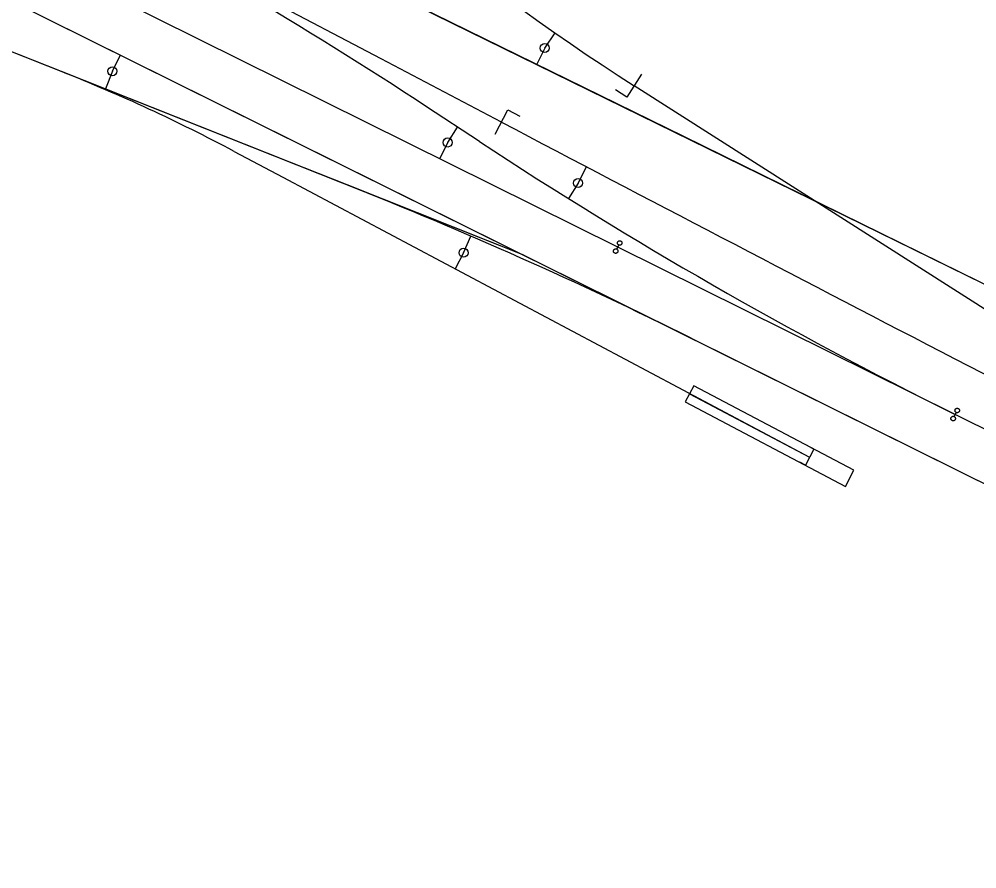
# Model space of a CAD drawing. Extents: x 6540402 to 6566579, y 5525343 to 5532423.
# Drawn here: x 6544935.2 to 6545040.9, y 5526052.5 to 5526146.3 of the extents above; entities that cross this region are included whole.
import ezdxf

# ---------------------------------------------------------------- set-up
doc = ezdxf.new("R2010")
doc.units = 0
for name, color, linetype in [('IR_ps_geometria', 7, 'Continuous'), ('T_plan_koziol oporowy', 7, 'Continuous'), ('TOR_PS_OPIS_T-symbole geometrii', 7, 'Continuous'), ('TOR_PS_OPIS_T-ukresy', 7, 'Continuous'), ('TOR_PS_T-tory projektowane', 7, 'Continuous')]:
    doc.layers.add(name, color=color, linetype=linetype)

# ---------------------------------------------------------------- blocks, each defined once
blk = doc.blocks.new('koziol 15+5')
at = {"layer": 'T_plan_koziol oporowy'}
for p, q in [((15, 1), (14.3, 1)), ((15, 1), (15, -1)), ((20, 0), (20, 1)), ((0, 0), (15, 0)), ((15, -1), (14.3, -1))]:
    blk.add_line(p, q, dxfattribs=at)
blk.add_lwpolyline([(20, 1), (0, 1), (0, -1), (20, -1)], close=True, dxfattribs=at)

msp = doc.modelspace()

# ---------------------------------------------------------------- linework, layer by layer
at = {"layer": 'IR_ps_geometria'}
for points in [[(6545001.28, 5526121.17), (6545001.17, 5526120.95), (6545001.2, 5526120.93), (6545001.22, 5526120.91), (6545001.25, 5526120.89), (6545001.27, 5526120.86), (6545001.28, 5526120.83), (6545001.3, 5526120.8), (6545001.3, 5526120.77), (6545001.31, 5526120.74), (6545001.31, 5526120.71), (6545001.3, 5526120.67), (6545001.3, 5526120.64), (6545001.28, 5526120.61), (6545001.27, 5526120.58), (6545001.25, 5526120.56), (6545001.22, 5526120.54), (6545001.2, 5526120.52), (6545001.17, 5526120.5), (6545001.14, 5526120.49), (6545001.11, 5526120.48), (6545001.08, 5526120.47), (6545001.04, 5526120.47), (6545001.01, 5526120.48), (6545000.98, 5526120.49), (6545000.95, 5526120.5), (6545000.92, 5526120.52), (6545000.89, 5526120.54), (6545000.87, 5526120.56), (6545000.85, 5526120.59), (6545000.83, 5526120.61), (6545000.82, 5526120.64), (6545000.81, 5526120.68), (6545000.81, 5526120.71), (6545000.81, 5526120.74), (6545000.81, 5526120.77), (6545000.82, 5526120.8), (6545000.84, 5526120.83), (6545000.85, 5526120.86), (6545000.87, 5526120.89), (6545000.89, 5526120.91), (6545000.92, 5526120.93), (6545000.95, 5526120.95), (6545000.98, 5526120.96), (6545001.01, 5526120.97), (6545001.04, 5526120.97), (6545001.08, 5526120.97), (6545001.11, 5526120.97), (6545001.14, 5526120.96), (6545001.17, 5526120.95), (6545001.39, 5526121.4), (6545001.36, 5526121.41), (6545001.34, 5526121.43), (6545001.32, 5526121.46), (6545001.3, 5526121.48), (6545001.28, 5526121.51), (6545001.27, 5526121.54), (6545001.26, 5526121.57), (6545001.25, 5526121.6), (6545001.25, 5526121.64), (6545001.26, 5526121.67), (6545001.27, 5526121.7), (6545001.28, 5526121.73), (6545001.3, 5526121.76), (6545001.32, 5526121.78), (6545001.34, 5526121.81), (6545001.37, 5526121.83), (6545001.39, 5526121.84), (6545001.42, 5526121.86), (6545001.46, 5526121.86), (6545001.49, 5526121.87), (6545001.52, 5526121.87), (6545001.55, 5526121.86), (6545001.58, 5526121.86), (6545001.62, 5526121.84), (6545001.64, 5526121.83), (6545001.67, 5526121.81), (6545001.69, 5526121.78), (6545001.71, 5526121.76), (6545001.73, 5526121.73), (6545001.74, 5526121.7), (6545001.75, 5526121.67), (6545001.75, 5526121.64), (6545001.75, 5526121.6), (6545001.75, 5526121.57), (6545001.74, 5526121.54), (6545001.73, 5526121.51), (6545001.71, 5526121.48), (6545001.69, 5526121.45), (6545001.67, 5526121.43), (6545001.64, 5526121.41), (6545001.61, 5526121.4), (6545001.58, 5526121.38), (6545001.55, 5526121.37), (6545001.52, 5526121.37), (6545001.49, 5526121.37), (6545001.45, 5526121.37), (6545001.42, 5526121.38), (6545001.39, 5526121.4)], [(6545001.28, 5526121.17), (6545001.17, 5526120.95), (6545001.2, 5526120.93), (6545001.22, 5526120.91), (6545001.25, 5526120.89), (6545001.27, 5526120.86), (6545001.28, 5526120.83), (6545001.3, 5526120.8), (6545001.3, 5526120.77), (6545001.31, 5526120.74), (6545001.31, 5526120.71), (6545001.3, 5526120.67), (6545001.3, 5526120.64), (6545001.28, 5526120.61), (6545001.27, 5526120.58), (6545001.25, 5526120.56), (6545001.22, 5526120.54), (6545001.2, 5526120.52), (6545001.17, 5526120.5), (6545001.14, 5526120.49), (6545001.11, 5526120.48), (6545001.08, 5526120.47), (6545001.04, 5526120.47), (6545001.01, 5526120.48), (6545000.98, 5526120.49), (6545000.95, 5526120.5), (6545000.92, 5526120.52), (6545000.89, 5526120.54), (6545000.87, 5526120.56), (6545000.85, 5526120.59), (6545000.83, 5526120.61), (6545000.82, 5526120.64), (6545000.81, 5526120.68), (6545000.81, 5526120.71), (6545000.81, 5526120.74), (6545000.81, 5526120.77), (6545000.82, 5526120.8), (6545000.84, 5526120.83), (6545000.85, 5526120.86), (6545000.87, 5526120.89), (6545000.89, 5526120.91), (6545000.92, 5526120.93), (6545000.95, 5526120.95), (6545000.98, 5526120.96), (6545001.01, 5526120.97), (6545001.04, 5526120.97), (6545001.08, 5526120.97), (6545001.11, 5526120.97), (6545001.14, 5526120.96), (6545001.17, 5526120.95), (6545001.39, 5526121.4), (6545001.36, 5526121.41), (6545001.34, 5526121.43), (6545001.32, 5526121.46), (6545001.3, 5526121.48), (6545001.28, 5526121.51), (6545001.27, 5526121.54), (6545001.26, 5526121.57), (6545001.25, 5526121.6), (6545001.25, 5526121.64), (6545001.26, 5526121.67), (6545001.27, 5526121.7), (6545001.28, 5526121.73), (6545001.3, 5526121.76), (6545001.32, 5526121.78), (6545001.34, 5526121.81), (6545001.37, 5526121.83), (6545001.39, 5526121.84), (6545001.42, 5526121.86), (6545001.46, 5526121.86), (6545001.49, 5526121.87), (6545001.52, 5526121.87), (6545001.55, 5526121.86), (6545001.58, 5526121.86), (6545001.62, 5526121.84), (6545001.64, 5526121.83), (6545001.67, 5526121.81), (6545001.69, 5526121.78), (6545001.71, 5526121.76), (6545001.73, 5526121.73), (6545001.74, 5526121.7), (6545001.75, 5526121.67), (6545001.75, 5526121.64), (6545001.75, 5526121.6), (6545001.75, 5526121.57), (6545001.74, 5526121.54), (6545001.73, 5526121.51), (6545001.71, 5526121.48), (6545001.69, 5526121.45), (6545001.67, 5526121.43), (6545001.64, 5526121.41), (6545001.61, 5526121.4), (6545001.58, 5526121.38), (6545001.55, 5526121.37), (6545001.52, 5526121.37), (6545001.49, 5526121.37), (6545001.45, 5526121.37), (6545001.42, 5526121.38), (6545001.39, 5526121.4)], [(6545001.28, 5526121.17), (6545001.17, 5526120.95), (6545001.2, 5526120.93), (6545001.22, 5526120.91), (6545001.25, 5526120.89), (6545001.27, 5526120.86), (6545001.28, 5526120.83), (6545001.3, 5526120.8), (6545001.3, 5526120.77), (6545001.31, 5526120.74), (6545001.31, 5526120.71), (6545001.3, 5526120.67), (6545001.3, 5526120.64), (6545001.28, 5526120.61), (6545001.27, 5526120.58), (6545001.25, 5526120.56), (6545001.22, 5526120.54), (6545001.2, 5526120.52), (6545001.17, 5526120.5), (6545001.14, 5526120.49), (6545001.11, 5526120.48), (6545001.08, 5526120.47), (6545001.04, 5526120.47), (6545001.01, 5526120.48), (6545000.98, 5526120.49), (6545000.95, 5526120.5), (6545000.92, 5526120.52), (6545000.89, 5526120.54), (6545000.87, 5526120.56), (6545000.85, 5526120.59), (6545000.83, 5526120.61), (6545000.82, 5526120.64), (6545000.81, 5526120.68), (6545000.81, 5526120.71), (6545000.81, 5526120.74), (6545000.81, 5526120.77), (6545000.82, 5526120.8), (6545000.84, 5526120.83), (6545000.85, 5526120.86), (6545000.87, 5526120.89), (6545000.89, 5526120.91), (6545000.92, 5526120.93), (6545000.95, 5526120.95), (6545000.98, 5526120.96), (6545001.01, 5526120.97), (6545001.04, 5526120.97), (6545001.08, 5526120.97), (6545001.11, 5526120.97), (6545001.14, 5526120.96), (6545001.17, 5526120.95), (6545001.39, 5526121.4), (6545001.36, 5526121.41), (6545001.34, 5526121.43), (6545001.32, 5526121.46), (6545001.3, 5526121.48), (6545001.28, 5526121.51), (6545001.27, 5526121.54), (6545001.26, 5526121.57), (6545001.25, 5526121.6), (6545001.25, 5526121.64), (6545001.26, 5526121.67), (6545001.27, 5526121.7), (6545001.28, 5526121.73), (6545001.3, 5526121.76), (6545001.32, 5526121.78), (6545001.34, 5526121.81), (6545001.37, 5526121.83), (6545001.39, 5526121.84), (6545001.42, 5526121.86), (6545001.46, 5526121.86), (6545001.49, 5526121.87), (6545001.52, 5526121.87), (6545001.55, 5526121.86), (6545001.58, 5526121.86), (6545001.62, 5526121.84), (6545001.64, 5526121.83), (6545001.67, 5526121.81), (6545001.69, 5526121.78), (6545001.71, 5526121.76), (6545001.73, 5526121.73), (6545001.74, 5526121.7), (6545001.75, 5526121.67), (6545001.75, 5526121.64), (6545001.75, 5526121.6), (6545001.75, 5526121.57), (6545001.74, 5526121.54), (6545001.73, 5526121.51), (6545001.71, 5526121.48), (6545001.69, 5526121.45), (6545001.67, 5526121.43), (6545001.64, 5526121.41), (6545001.61, 5526121.4), (6545001.58, 5526121.38), (6545001.55, 5526121.37), (6545001.52, 5526121.37), (6545001.49, 5526121.37), (6545001.45, 5526121.37), (6545001.42, 5526121.38), (6545001.39, 5526121.4)], [(6545001.28, 5526121.17), (6545001.17, 5526120.95), (6545001.2, 5526120.93), (6545001.22, 5526120.91), (6545001.25, 5526120.89), (6545001.27, 5526120.86), (6545001.28, 5526120.83), (6545001.3, 5526120.8), (6545001.3, 5526120.77), (6545001.31, 5526120.74), (6545001.31, 5526120.71), (6545001.3, 5526120.67), (6545001.3, 5526120.64), (6545001.28, 5526120.61), (6545001.27, 5526120.58), (6545001.25, 5526120.56), (6545001.22, 5526120.54), (6545001.2, 5526120.52), (6545001.17, 5526120.5), (6545001.14, 5526120.49), (6545001.11, 5526120.48), (6545001.08, 5526120.47), (6545001.04, 5526120.47), (6545001.01, 5526120.48), (6545000.98, 5526120.49), (6545000.95, 5526120.5), (6545000.92, 5526120.52), (6545000.89, 5526120.54), (6545000.87, 5526120.56), (6545000.85, 5526120.59), (6545000.83, 5526120.61), (6545000.82, 5526120.64), (6545000.81, 5526120.68), (6545000.81, 5526120.71), (6545000.81, 5526120.74), (6545000.81, 5526120.77), (6545000.82, 5526120.8), (6545000.84, 5526120.83), (6545000.85, 5526120.86), (6545000.87, 5526120.89), (6545000.89, 5526120.91), (6545000.92, 5526120.93), (6545000.95, 5526120.95), (6545000.98, 5526120.96), (6545001.01, 5526120.97), (6545001.04, 5526120.97), (6545001.08, 5526120.97), (6545001.11, 5526120.97), (6545001.14, 5526120.96), (6545001.17, 5526120.95), (6545001.39, 5526121.4), (6545001.36, 5526121.41), (6545001.34, 5526121.43), (6545001.32, 5526121.46), (6545001.3, 5526121.48), (6545001.28, 5526121.51), (6545001.27, 5526121.54), (6545001.26, 5526121.57), (6545001.25, 5526121.6), (6545001.25, 5526121.64), (6545001.26, 5526121.67), (6545001.27, 5526121.7), (6545001.28, 5526121.73), (6545001.3, 5526121.76), (6545001.32, 5526121.78), (6545001.34, 5526121.81), (6545001.37, 5526121.83), (6545001.39, 5526121.84), (6545001.42, 5526121.86), (6545001.46, 5526121.86), (6545001.49, 5526121.87), (6545001.52, 5526121.87), (6545001.55, 5526121.86), (6545001.58, 5526121.86), (6545001.62, 5526121.84), (6545001.64, 5526121.83), (6545001.67, 5526121.81), (6545001.69, 5526121.78), (6545001.71, 5526121.76), (6545001.73, 5526121.73), (6545001.74, 5526121.7), (6545001.75, 5526121.67), (6545001.75, 5526121.64), (6545001.75, 5526121.6), (6545001.75, 5526121.57), (6545001.74, 5526121.54), (6545001.73, 5526121.51), (6545001.71, 5526121.48), (6545001.69, 5526121.45), (6545001.67, 5526121.43), (6545001.64, 5526121.41), (6545001.61, 5526121.4), (6545001.58, 5526121.38), (6545001.55, 5526121.37), (6545001.52, 5526121.37), (6545001.49, 5526121.37), (6545001.45, 5526121.37), (6545001.42, 5526121.38), (6545001.39, 5526121.4)], [(6545038.54, 5526102.68), (6545038.43, 5526102.46), (6545038.46, 5526102.44), (6545038.48, 5526102.42), (6545038.51, 5526102.4), (6545038.53, 5526102.37), (6545038.54, 5526102.34), (6545038.55, 5526102.31), (6545038.56, 5526102.28), (6545038.57, 5526102.25), (6545038.57, 5526102.21), (6545038.56, 5526102.18), (6545038.55, 5526102.15), (6545038.54, 5526102.12), (6545038.52, 5526102.09), (6545038.5, 5526102.07), (6545038.48, 5526102.04), (6545038.46, 5526102.02), (6545038.43, 5526102.01), (6545038.4, 5526101.99), (6545038.37, 5526101.99), (6545038.33, 5526101.98), (6545038.3, 5526101.98), (6545038.27, 5526101.99), (6545038.24, 5526101.99), (6545038.21, 5526102.01), (6545038.18, 5526102.02), (6545038.15, 5526102.04), (6545038.13, 5526102.07), (6545038.11, 5526102.09), (6545038.09, 5526102.12), (6545038.08, 5526102.15), (6545038.07, 5526102.18), (6545038.07, 5526102.22), (6545038.07, 5526102.25), (6545038.07, 5526102.28), (6545038.08, 5526102.31), (6545038.09, 5526102.34), (6545038.11, 5526102.37), (6545038.13, 5526102.4), (6545038.15, 5526102.42), (6545038.18, 5526102.44), (6545038.21, 5526102.46), (6545038.24, 5526102.47), (6545038.27, 5526102.48), (6545038.3, 5526102.48), (6545038.33, 5526102.48), (6545038.37, 5526102.48), (6545038.4, 5526102.47), (6545038.43, 5526102.46), (6545038.65, 5526102.9), (6545038.62, 5526102.92), (6545038.6, 5526102.94), (6545038.57, 5526102.96), (6545038.55, 5526102.99), (6545038.54, 5526103.02), (6545038.52, 5526103.05), (6545038.52, 5526103.08), (6545038.51, 5526103.11), (6545038.51, 5526103.14), (6545038.52, 5526103.18), (6545038.53, 5526103.21), (6545038.54, 5526103.24), (6545038.55, 5526103.27), (6545038.57, 5526103.29), (6545038.6, 5526103.32), (6545038.62, 5526103.34), (6545038.65, 5526103.35), (6545038.68, 5526103.36), (6545038.71, 5526103.37), (6545038.75, 5526103.38), (6545038.78, 5526103.38), (6545038.81, 5526103.37), (6545038.84, 5526103.36), (6545038.87, 5526103.35), (6545038.9, 5526103.33), (6545038.93, 5526103.31), (6545038.95, 5526103.29), (6545038.97, 5526103.27), (6545038.99, 5526103.24), (6545039, 5526103.21), (6545039.01, 5526103.18), (6545039.01, 5526103.14), (6545039.01, 5526103.11), (6545039.01, 5526103.08), (6545039, 5526103.05), (6545038.99, 5526103.02), (6545038.97, 5526102.99), (6545038.95, 5526102.96), (6545038.93, 5526102.94), (6545038.9, 5526102.92), (6545038.87, 5526102.9), (6545038.84, 5526102.89), (6545038.81, 5526102.88), (6545038.78, 5526102.88), (6545038.74, 5526102.88), (6545038.71, 5526102.88), (6545038.68, 5526102.89), (6545038.65, 5526102.9)], [(6545038.54, 5526102.68), (6545038.43, 5526102.46), (6545038.46, 5526102.44), (6545038.48, 5526102.42), (6545038.51, 5526102.4), (6545038.53, 5526102.37), (6545038.54, 5526102.34), (6545038.55, 5526102.31), (6545038.56, 5526102.28), (6545038.57, 5526102.25), (6545038.57, 5526102.21), (6545038.56, 5526102.18), (6545038.55, 5526102.15), (6545038.54, 5526102.12), (6545038.52, 5526102.09), (6545038.5, 5526102.07), (6545038.48, 5526102.04), (6545038.46, 5526102.02), (6545038.43, 5526102.01), (6545038.4, 5526101.99), (6545038.37, 5526101.99), (6545038.33, 5526101.98), (6545038.3, 5526101.98), (6545038.27, 5526101.99), (6545038.24, 5526101.99), (6545038.21, 5526102.01), (6545038.18, 5526102.02), (6545038.15, 5526102.04), (6545038.13, 5526102.07), (6545038.11, 5526102.09), (6545038.09, 5526102.12), (6545038.08, 5526102.15), (6545038.07, 5526102.18), (6545038.07, 5526102.22), (6545038.07, 5526102.25), (6545038.07, 5526102.28), (6545038.08, 5526102.31), (6545038.09, 5526102.34), (6545038.11, 5526102.37), (6545038.13, 5526102.4), (6545038.15, 5526102.42), (6545038.18, 5526102.44), (6545038.21, 5526102.46), (6545038.24, 5526102.47), (6545038.27, 5526102.48), (6545038.3, 5526102.48), (6545038.33, 5526102.48), (6545038.37, 5526102.48), (6545038.4, 5526102.47), (6545038.43, 5526102.46), (6545038.65, 5526102.9), (6545038.62, 5526102.92), (6545038.6, 5526102.94), (6545038.57, 5526102.96), (6545038.55, 5526102.99), (6545038.54, 5526103.02), (6545038.52, 5526103.05), (6545038.52, 5526103.08), (6545038.51, 5526103.11), (6545038.51, 5526103.14), (6545038.52, 5526103.18), (6545038.53, 5526103.21), (6545038.54, 5526103.24), (6545038.55, 5526103.27), (6545038.57, 5526103.29), (6545038.6, 5526103.32), (6545038.62, 5526103.34), (6545038.65, 5526103.35), (6545038.68, 5526103.36), (6545038.71, 5526103.37), (6545038.75, 5526103.38), (6545038.78, 5526103.38), (6545038.81, 5526103.37), (6545038.84, 5526103.36), (6545038.87, 5526103.35), (6545038.9, 5526103.33), (6545038.93, 5526103.31), (6545038.95, 5526103.29), (6545038.97, 5526103.27), (6545038.99, 5526103.24), (6545039, 5526103.21), (6545039.01, 5526103.18), (6545039.01, 5526103.14), (6545039.01, 5526103.11), (6545039.01, 5526103.08), (6545039, 5526103.05), (6545038.99, 5526103.02), (6545038.97, 5526102.99), (6545038.95, 5526102.96), (6545038.93, 5526102.94), (6545038.9, 5526102.92), (6545038.87, 5526102.9), (6545038.84, 5526102.89), (6545038.81, 5526102.88), (6545038.78, 5526102.88), (6545038.74, 5526102.88), (6545038.71, 5526102.88), (6545038.68, 5526102.89), (6545038.65, 5526102.9)], [(6545038.54, 5526102.68), (6545038.43, 5526102.46), (6545038.46, 5526102.44), (6545038.48, 5526102.42), (6545038.51, 5526102.4), (6545038.53, 5526102.37), (6545038.54, 5526102.34), (6545038.55, 5526102.31), (6545038.56, 5526102.28), (6545038.57, 5526102.25), (6545038.57, 5526102.21), (6545038.56, 5526102.18), (6545038.55, 5526102.15), (6545038.54, 5526102.12), (6545038.52, 5526102.09), (6545038.5, 5526102.07), (6545038.48, 5526102.04), (6545038.46, 5526102.02), (6545038.43, 5526102.01), (6545038.4, 5526101.99), (6545038.37, 5526101.99), (6545038.33, 5526101.98), (6545038.3, 5526101.98), (6545038.27, 5526101.99), (6545038.24, 5526101.99), (6545038.21, 5526102.01), (6545038.18, 5526102.02), (6545038.15, 5526102.04), (6545038.13, 5526102.07), (6545038.11, 5526102.09), (6545038.09, 5526102.12), (6545038.08, 5526102.15), (6545038.07, 5526102.18), (6545038.07, 5526102.22), (6545038.07, 5526102.25), (6545038.07, 5526102.28), (6545038.08, 5526102.31), (6545038.09, 5526102.34), (6545038.11, 5526102.37), (6545038.13, 5526102.4), (6545038.15, 5526102.42), (6545038.18, 5526102.44), (6545038.21, 5526102.46), (6545038.24, 5526102.47), (6545038.27, 5526102.48), (6545038.3, 5526102.48), (6545038.33, 5526102.48), (6545038.37, 5526102.48), (6545038.4, 5526102.47), (6545038.43, 5526102.46), (6545038.65, 5526102.9), (6545038.62, 5526102.92), (6545038.6, 5526102.94), (6545038.57, 5526102.96), (6545038.55, 5526102.99), (6545038.54, 5526103.02), (6545038.52, 5526103.05), (6545038.52, 5526103.08), (6545038.51, 5526103.11), (6545038.51, 5526103.14), (6545038.52, 5526103.18), (6545038.53, 5526103.21), (6545038.54, 5526103.24), (6545038.55, 5526103.27), (6545038.57, 5526103.29), (6545038.6, 5526103.32), (6545038.62, 5526103.34), (6545038.65, 5526103.35), (6545038.68, 5526103.36), (6545038.71, 5526103.37), (6545038.75, 5526103.38), (6545038.78, 5526103.38), (6545038.81, 5526103.37), (6545038.84, 5526103.36), (6545038.87, 5526103.35), (6545038.9, 5526103.33), (6545038.93, 5526103.31), (6545038.95, 5526103.29), (6545038.97, 5526103.27), (6545038.99, 5526103.24), (6545039, 5526103.21), (6545039.01, 5526103.18), (6545039.01, 5526103.14), (6545039.01, 5526103.11), (6545039.01, 5526103.08), (6545039, 5526103.05), (6545038.99, 5526103.02), (6545038.97, 5526102.99), (6545038.95, 5526102.96), (6545038.93, 5526102.94), (6545038.9, 5526102.92), (6545038.87, 5526102.9), (6545038.84, 5526102.89), (6545038.81, 5526102.88), (6545038.78, 5526102.88), (6545038.74, 5526102.88), (6545038.71, 5526102.88), (6545038.68, 5526102.89), (6545038.65, 5526102.9)], [(6545038.54, 5526102.68), (6545038.43, 5526102.46), (6545038.46, 5526102.44), (6545038.48, 5526102.42), (6545038.51, 5526102.4), (6545038.53, 5526102.37), (6545038.54, 5526102.34), (6545038.55, 5526102.31), (6545038.56, 5526102.28), (6545038.57, 5526102.25), (6545038.57, 5526102.21), (6545038.56, 5526102.18), (6545038.55, 5526102.15), (6545038.54, 5526102.12), (6545038.52, 5526102.09), (6545038.5, 5526102.07), (6545038.48, 5526102.04), (6545038.46, 5526102.02), (6545038.43, 5526102.01), (6545038.4, 5526101.99), (6545038.37, 5526101.99), (6545038.33, 5526101.98), (6545038.3, 5526101.98), (6545038.27, 5526101.99), (6545038.24, 5526101.99), (6545038.21, 5526102.01), (6545038.18, 5526102.02), (6545038.15, 5526102.04), (6545038.13, 5526102.07), (6545038.11, 5526102.09), (6545038.09, 5526102.12), (6545038.08, 5526102.15), (6545038.07, 5526102.18), (6545038.07, 5526102.22), (6545038.07, 5526102.25), (6545038.07, 5526102.28), (6545038.08, 5526102.31), (6545038.09, 5526102.34), (6545038.11, 5526102.37), (6545038.13, 5526102.4), (6545038.15, 5526102.42), (6545038.18, 5526102.44), (6545038.21, 5526102.46), (6545038.24, 5526102.47), (6545038.27, 5526102.48), (6545038.3, 5526102.48), (6545038.33, 5526102.48), (6545038.37, 5526102.48), (6545038.4, 5526102.47), (6545038.43, 5526102.46), (6545038.65, 5526102.9), (6545038.62, 5526102.92), (6545038.6, 5526102.94), (6545038.57, 5526102.96), (6545038.55, 5526102.99), (6545038.54, 5526103.02), (6545038.52, 5526103.05), (6545038.52, 5526103.08), (6545038.51, 5526103.11), (6545038.51, 5526103.14), (6545038.52, 5526103.18), (6545038.53, 5526103.21), (6545038.54, 5526103.24), (6545038.55, 5526103.27), (6545038.57, 5526103.29), (6545038.6, 5526103.32), (6545038.62, 5526103.34), (6545038.65, 5526103.35), (6545038.68, 5526103.36), (6545038.71, 5526103.37), (6545038.75, 5526103.38), (6545038.78, 5526103.38), (6545038.81, 5526103.37), (6545038.84, 5526103.36), (6545038.87, 5526103.35), (6545038.9, 5526103.33), (6545038.93, 5526103.31), (6545038.95, 5526103.29), (6545038.97, 5526103.27), (6545038.99, 5526103.24), (6545039, 5526103.21), (6545039.01, 5526103.18), (6545039.01, 5526103.14), (6545039.01, 5526103.11), (6545039.01, 5526103.08), (6545039, 5526103.05), (6545038.99, 5526103.02), (6545038.97, 5526102.99), (6545038.95, 5526102.96), (6545038.93, 5526102.94), (6545038.9, 5526102.92), (6545038.87, 5526102.9), (6545038.84, 5526102.89), (6545038.81, 5526102.88), (6545038.78, 5526102.88), (6545038.74, 5526102.88), (6545038.71, 5526102.88), (6545038.68, 5526102.89), (6545038.65, 5526102.9)]]:
    msp.add_lwpolyline(points, close=True, dxfattribs=at)
at = {"layer": 'TOR_PS_OPIS_T-symbole geometrii'}
for p, q in [((6545003.92, 5526140.25), (6545002.3, 5526137.72)), ((6545002.3, 5526137.72), (6545001.04, 5526138.52)), ((6544987.74, 5526133.65), (6544989.14, 5526136.31)), ((6544989.14, 5526136.31), (6544990.46, 5526135.61))]:
    msp.add_line(p, q, dxfattribs=at)
at = {"layer": 'TOR_PS_OPIS_T-ukresy'}
for p, q in [((6544993.23, 5526143.15), (6544994.38, 5526144.81)), ((6544993.23, 5526143.15), (6544992.34, 5526141.35)), ((6544945.5, 5526140.59), (6544946.39, 5526142.38)), ((6544945.5, 5526140.59), (6544944.72, 5526138.63)), ((6544982.51, 5526132.72), (6544983.61, 5526134.4)), ((6544982.51, 5526132.72), (6544981.62, 5526130.93)), ((6544996.91, 5526128.24), (6544997.85, 5526130.03)), ((6544996.91, 5526128.24), (6544995.84, 5526126.53)), ((6544984.26, 5526120.54), (6544985.06, 5526122.39)), ((6544984.26, 5526120.54), (6544983.32, 5526118.78))]:
    msp.add_line(p, q, dxfattribs=at)
for centre in [(6544993.23, 5526143.15), (6544945.5, 5526140.59), (6544982.51, 5526132.72), (6544996.91, 5526128.24), (6544984.26, 5526120.54)]:
    msp.add_circle(centre, 0.5, dxfattribs=at)
msp.add_arc((6544787.01, 5525663.28), 500, 63.5922, 68.3559, dxfattribs=at)
at = {"layer": 'TOR_PS_T-tory projektowane'}
for p, q in [((6544530.07, 5526349.02), (6545286.66, 5525973.48)), ((6544530.07, 5526349.02), (6544972.13, 5526129.6)), ((6545001.28, 5526121.17), (6544572.92, 5526333.78)), ((6544869.23, 5526201.88), (6545008.53, 5526133.4)), ((6544869.23, 5526201.88), (6545078.07, 5526099.21)), ((6544884.14, 5526194.55), (6545078.07, 5526099.21)), ((6544917.04, 5526178.38), (6545078.07, 5526099.21)), ((6544941.39, 5526166.4), (6545078.07, 5526099.21)), ((6544941.39, 5526166.4), (6545008.2, 5526133.56)), ((6544975.16, 5526141.96), (6544938.35, 5526161.33)), ((6544990.93, 5526120.28), (6544933.37, 5526143.14)), ((6544939.87, 5526140.56), (6544933.37, 5526143.14)), ((6544988.44, 5526134.98), (6544975.16, 5526141.96)), ((6544990.93, 5526120.28), (6544939.87, 5526140.56)), ((6544965.1, 5526130.54), (6544939.87, 5526140.56)), ((6545062.67, 5526101.01), (6545003.11, 5526138.98)), ((6544986.02, 5526132.82), (6544980.18, 5526136.66)), ((6545008.2, 5526133.56), (6545078.07, 5526099.21)), ((6545008.2, 5526133.56), (6545038.02, 5526118.9)), ((6545008.53, 5526133.4), (6545078.07, 5526099.21)), ((6544958.95, 5526131.74), (6544964.32, 5526128.88)), ((6544990.93, 5526120.28), (6544965.1, 5526130.54)), ((6544971.43, 5526128.03), (6544965.1, 5526130.54)), ((6544972.13, 5526129.6), (6545286.66, 5525973.48)), ((6544972.13, 5526129.6), (6545009.39, 5526111.11)), ((6544964.32, 5526128.88), (6545022.46, 5526097.97)), ((6544990.93, 5526120.28), (6544971.43, 5526128.03)), ((6545038.54, 5526102.68), (6545001.28, 5526121.17)), ((6545038.02, 5526118.9), (6545078.07, 5526099.21)), ((6545009.39, 5526111.11), (6545286.66, 5525973.48)), ((6545009.39, 5526111.11), (6545015.74, 5526107.95)), ((6545015.74, 5526107.95), (6545286.66, 5525973.48)), ((6545015.74, 5526107.95), (6545053, 5526089.46)), ((6545076.8, 5526083.69), (6545038.54, 5526102.68))]:
    msp.add_line(p, q, dxfattribs=at)
for centre, radius, start, end in [((6545137.5, 5526349.78), 250, 222.0193, 237.4811), ((6544705.51, 5525718.86), 500, 56.6779, 62.2447), ((6544869.75, 5525963.97), 190, 62.0019, 68.3421), ((6549086.56, 5533922.49), 8800, 242.244726, 242.957598), ((6545260.69, 5526550.62), 500, 236.6779, 243.6022)]:
    msp.add_arc(centre, radius, start, end, dxfattribs=at)

# ---------------------------------------------------------------- block references
at = {"layer": 'T_plan_koziol oporowy', "rotation": -27.86786717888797}
msp.add_blockref('koziol 15+5', (6545009.2, 5526104.98), dxfattribs=at)

doc.saveas('drawing.dxf')
